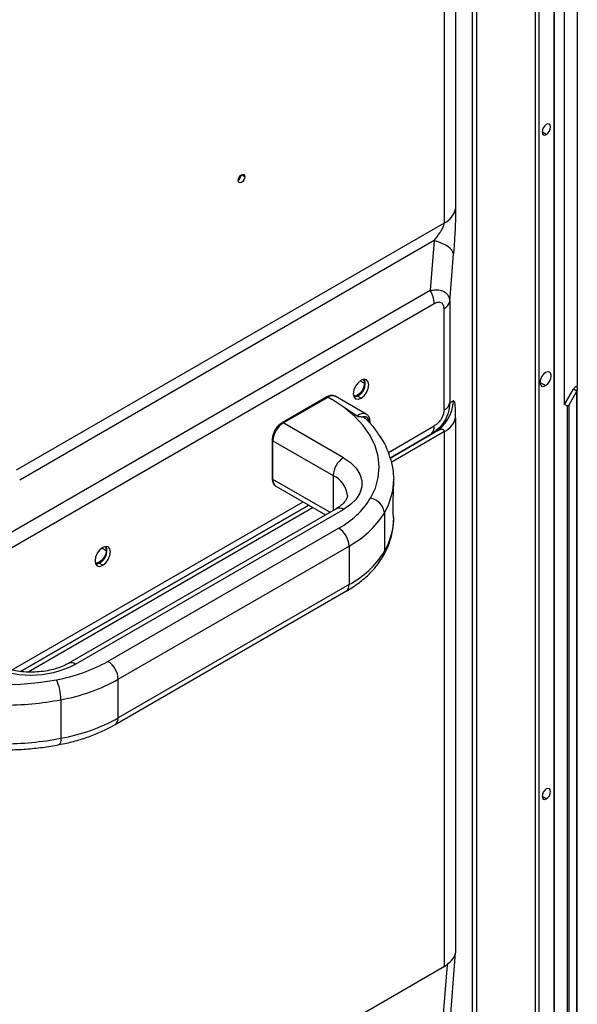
# Model space of a CAD drawing. Header units: millimetres. Extents: x 0 to 1118, y 0 to 864.
# Tile 302 of 304: x 1023 to 1042, y 708 to 742. Entities that reach past the tile are written whole.
import ezdxf

# ---------------------------------------------------------------- set-up
doc = ezdxf.new("R2010")
doc.units = ezdxf.units.MM

msp = doc.modelspace()

# ---------------------------------------------------------------- linework, layer by layer
at = {"color": 8, "linetype": 'Continuous', "lineweight": 25}
for p, q in [((1038.9472, 769.3085), (1038.9472, 665.0053)), ((1038.8027, 664.6614), (1038.8027, 769.1295)), ((1041.3317, 737.837), (1041.1844, 737.922)), ((1031.0109, 736.3907), (1030.8989, 736.4553)), ((1034.965, 729.41), (1035.1109, 729.3258)), ((1041.3081, 729.2459), (1041.1137, 729.3581)), ((1035.9278, 726.9618), (1037.4973, 727.8678)), ((1037.3592, 727.5626), (1035.9862, 726.77)), ((1037.8426, 727.6724), (1036.0217, 726.6212)), ((1034.0385, 726.169), (1034.0385, 724.9775)), ((1033.9272, 724.9132), (1031.9761, 726.0395)), ((1023.0316, 719.5169), (1033.0067, 725.2754)), ((1033.202, 725.1627), (1023.3366, 719.4675)), ((1033.3486, 725.0781), (1023.597, 719.4486)), ((1026.1262, 723.695), (1026.2721, 723.6108)), ((1041.3317, 715.1099), (1041.1844, 715.195))]:
    msp.add_line(p, q, dxfattribs=at)
at = {"color": 7, "linetype": 'Continuous', "lineweight": 25}
for p, q in [((1038.2281, 761.2143), (1038.2281, 735.2923)), ((1037.8426, 734.8151), (1037.8426, 760.7371)), ((1041.6154, 673.2214), (1041.6154, 757.7061)), ((1040.9546, 757.3727), (1040.9546, 672.888)), ((1041.0724, 757.3727), (1041.0724, 672.888)), ((1041.591, 757.6721), (1041.591, 673.1873)), ((1041.9563, 728.6055), (1041.9563, 747.1462)), ((1042.3924, 746.9067), (1042.3924, 729.2446)), ((1023.2083, 726.3669), (1037.8426, 734.8151)), ((1037.4937, 734.2054), (1023.3118, 726.0184)), ((1037.4937, 734.2054), (1037.3592, 732.5085)), ((1038.0261, 732.1237), (1038.1552, 733.7533)), ((997.0899, 709.2616), (1037.3592, 732.5085)), ((1038.0261, 732.1237), (1038.0261, 728.6533)), ((1037.4973, 732.0439), (997.228, 708.797)), ((1037.8334, 728.4147), (1037.8334, 731.8851)), ((1041.9563, 728.6055), (1042.2573, 729.1267)), ((1042.3747, 729.0589), (1042.2573, 729.1267)), ((1042.3406, 729.2147), (1042.3924, 729.2446)), ((1042.3924, 729.1848), (1042.3406, 729.2147)), ((1042.3924, 729.1848), (1042.3924, 729.2446)), ((1042.3924, 729.1848), (1042.3924, 729.1162)), ((1042.3924, 702.2185), (1042.3924, 729.1162)), ((1033.82, 728.8605), (1032.288, 727.9761)), ((1032.3296, 727.972), (1033.8617, 728.8564)), ((1033.8617, 728.8564), (1033.999, 728.7771)), ((1034.8599, 728.2016), (1033.999, 728.7771)), ((1035.1723, 728.2689), (1034.1117, 728.8812)), ((1034.9931, 728.8155), (1034.8752, 728.8835)), ((1042.368, 729.0463), (1042.0977, 728.5783)), ((1042.368, 729.0463), (1042.368, 702.2204)), ((1038.1552, 728.7277), (1038.0261, 728.6533)), ((1042.0506, 728.551), (1041.9563, 728.6055)), ((1042.0506, 728.551), (1042.0506, 702.4036)), ((1042.0977, 728.5783), (1042.0977, 702.3764)), ((1038.2281, 728.1496), (1038.2281, 709.8413)), ((1034.392, 726.7814), (1032.3296, 727.972)), ((1035.3003, 727.9539), (1035.3003, 728.0059)), ((1035.9862, 726.7698), (1037.4937, 727.6401)), ((1037.3592, 727.5626), (1037.4937, 727.6401)), ((1037.3592, 727.5626), (1037.39, 727.584)), ((1037.3846, 727.5809), (1037.5468, 727.7002)), ((1037.8426, 709.3741), (1037.8426, 727.6724)), ((1031.9517, 727.3936), (1031.9517, 726.0735)), ((1031.9761, 727.3596), (1034.0385, 726.169)), ((1031.9761, 726.0395), (1031.9761, 727.3596)), ((1032.0797, 725.8106), (1033.7807, 724.8286)), ((1023.3368, 719.4675), (1033.2021, 725.1626)), ((1034.142, 725.0372), (1024.9732, 719.7442)), ((1025.2232, 719.7194), (1034.392, 725.0125)), ((1035.7904, 724.8925), (1035.7904, 723.5724)), ((1034.2267, 724.3728), (1026.3313, 719.8149)), ((1026.6849, 719.2025), (1034.5803, 723.7604)), ((1034.5803, 723.7604), (1034.5803, 722.4403)), ((1026.1542, 723.1005), (1026.0364, 723.1685)), ((1034.5803, 722.4403), (1026.6849, 717.8824)), ((1026.5813, 717.6535), (1034.4767, 722.2114)), ((1026.6849, 717.8824), (1026.6849, 719.2025)), ((1024.7238, 718.5039), (1024.7238, 717.1839)), ((1038.0275, 707.3096), (1038.2281, 709.8413)), ((1037.8426, 709.3741), (1023.0416, 700.8296)), ((1037.9346, 709.4387), (1037.7794, 707.4791))]:
    msp.add_line(p, q, dxfattribs=at)
at = {"color": 7, "linetype": 'Continuous', "lineweight": 25, "flags": 128}
for points in [[(1041.3317, 738.1772), (1041.2753, 738.1317), (1041.2275, 738.0672), (1041.1956, 737.9936), (1041.1844, 737.9221), (1041.1956, 737.8634), (1041.2275, 737.8267), (1041.2753, 737.8174), (1041.3317, 737.837)], [(1041.3317, 737.837), (1041.3881, 737.8825), (1041.4359, 737.9469), (1041.4678, 738.0206), (1041.479, 738.0921), (1041.4678, 738.1508), (1041.4359, 738.1875), (1041.3881, 738.1968), (1041.3317, 738.1772)], [(1030.787, 736.2614), (1030.7955, 736.3158), (1030.8198, 736.3718), (1030.8561, 736.4208), (1030.8989, 736.4554), (1030.9418, 736.4702), (1030.9781, 736.4632), (1031.0024, 736.4353), (1031.0109, 736.3907)], [(1031.0109, 736.3907), (1031.0024, 736.3363), (1030.9781, 736.2803), (1030.9418, 736.2314), (1030.8989, 736.1968), (1030.8561, 736.1819), (1030.8198, 736.1889), (1030.7955, 736.2169), (1030.787, 736.2614)], [(1038.1552, 733.7533), (1038.1371, 733.8163), (1038.0986, 733.8792), (1038.0403, 733.9413), (1037.9631, 734.0015), (1037.8682, 734.0588), (1037.7572, 734.1125), (1037.6317, 734.1616), (1037.4937, 734.2054)], [(1034.9931, 729.4279), (1034.8916, 729.346), (1034.8056, 729.23), (1034.7481, 729.0974), (1034.7279, 728.9686), (1034.7481, 728.8631), (1034.8056, 728.7969), (1034.8916, 728.7802), (1034.9931, 728.8155)], [(1034.9931, 728.8155), (1035.0945, 728.8974), (1035.1806, 729.0134), (1035.238, 729.1459), (1035.2582, 729.2748), (1035.238, 729.3803), (1035.1806, 729.4464), (1035.0945, 729.4631), (1034.9931, 729.4279)], [(1035.0672, 729.4585), (1035.093, 729.4196), (1035.1109, 729.3258)], [(1041.3081, 729.695), (1041.2337, 729.6349), (1041.1706, 729.5498), (1041.1285, 729.4526), (1041.1137, 729.3582), (1041.1285, 729.2808), (1041.1706, 729.2323), (1041.2337, 729.22), (1041.3081, 729.2459)], [(1041.3081, 729.2459), (1041.3826, 729.3059), (1041.4456, 729.391), (1041.4878, 729.4882), (1041.5026, 729.5827), (1041.4878, 729.6601), (1041.4456, 729.7086), (1041.3826, 729.7208), (1041.3081, 729.695)], [(1035.1109, 729.3258), (1035.093, 729.2113), (1035.0419, 729.0935), (1034.9654, 728.9903), (1034.8752, 728.9175), (1034.785, 728.8862), (1034.7385, 728.8891)], [(1035.3158, 725.3917), (1035.4818, 725.7432), (1035.5811, 726.103), (1035.6125, 726.4669), (1035.5756, 726.8306), (1035.4709, 727.1899), (1035.2995, 727.5405), (1035.0635, 727.8784), (1034.7656, 728.1996), (1034.4094, 728.5004), (1033.999, 728.7771)], [(1034.8752, 728.8835), (1034.7737, 728.8482), (1034.7562, 728.8474)], [(1035.2759, 727.9719), (1035.2719, 728.0254), (1035.2601, 728.0729), (1035.2406, 728.113), (1035.2142, 728.1446), (1035.1815, 728.167), (1035.1433, 728.1795), (1035.1007, 728.1818), (1035.0549, 728.1738)], [(1034.392, 726.7814), (1034.6348, 726.6144), (1034.8236, 726.4255), (1034.9528, 726.2207), (1035.0184, 726.006), (1035.0184, 725.7879), (1034.9528, 725.5732), (1034.8236, 725.3683), (1034.6348, 725.1795), (1034.392, 725.0125)], [(1026.1542, 723.7129), (1026.0528, 723.631), (1025.9667, 723.515), (1025.9092, 723.3825), (1025.8891, 723.2536), (1025.9092, 723.1481), (1025.9667, 723.082), (1026.0528, 723.0652), (1026.1542, 723.1005)], [(1026.1542, 723.1005), (1026.2557, 723.1824), (1026.3417, 723.2984), (1026.3992, 723.431), (1026.4194, 723.5598), (1026.3992, 723.6653), (1026.3417, 723.7315), (1026.2557, 723.7482), (1026.1542, 723.7129)], [(1026.2283, 723.7435), (1026.2541, 723.7046), (1026.2721, 723.6108)], [(1026.2721, 723.6108), (1026.2541, 723.4963), (1026.203, 723.3785), (1026.1266, 723.2754), (1026.0364, 723.2026), (1025.9462, 723.1712), (1025.8996, 723.1741)], [(1026.0364, 723.1685), (1025.9349, 723.1333), (1025.9173, 723.1324)], [(1018.702, 719.9463), (1019.1815, 719.7094), (1019.7024, 719.5037), (1020.2589, 719.3318), (1020.8442, 719.1956), (1021.4516, 719.0966), (1022.0739, 719.0362), (1022.7039, 719.0149), (1023.3342, 719.033), (1023.9575, 719.0903), (1024.5663, 719.1862)], [(1041.3317, 715.4502), (1041.2753, 715.4047), (1041.2275, 715.3402), (1041.1956, 715.2666), (1041.1844, 715.195), (1041.1956, 715.1364), (1041.2275, 715.0996), (1041.2753, 715.0903), (1041.3317, 715.1099)], [(1041.3317, 715.1099), (1041.3881, 715.1554), (1041.4359, 715.2199), (1041.4678, 715.2935), (1041.479, 715.3651), (1041.4678, 715.4237), (1041.4359, 715.4605), (1041.3881, 715.4697), (1041.3317, 715.4502)]]:
    msp.add_lwpolyline(points, dxfattribs=at)
at = {"color": 8, "linetype": 'Continuous', "lineweight": 25, "flags": 128}
msp.add_lwpolyline([(1024.7238, 717.1839), (1024.7208, 717.1095), (1024.7119, 717.0485), (1024.6973, 717.0032), (1024.6777, 716.9754), (1024.6605, 716.9668)], dxfattribs=at)
at = {"color": 7, "linetype": 'Continuous', "lineweight": 25}
for centre, radius, start, end in [((1030.647, 736.4715), 0.2467, 304.61534, 355.39004), ((1037.5347, 735.4581), 0.7129, 295.58972, 346.55077), ((1036.536, 732.0111), 0.9619, 1.9565, 31.14373), ((1037.6794, 732.2066), 0.3565, 295.58972, 346.55077), ((1034.6586, 729.3105), 0.4788, 296.89667, 18.70092), ((1042.4678, 729.0107), 0.2404, 121.95467, 151.14439), ((1036.8292, 728.7893), 1.3274, 300.03477, 357.34119), ((1037.6794, 728.7362), 0.3565, 295.58972, 346.55078), ((1037.5347, 728.3154), 0.7129, 295.58972, 346.55077), ((1032.7437, 727.3247), 0.7684, 122.60548, 177.39452), ((1033.5097, 726.0975), 2.5671, 15.76869, 34.34417), ((1034.8061, 726.1341), 0.7684, 122.60548, 177.39452), ((1033.8121, 726.0667), 2.3005, 329.3071, 359.57201), ((1032.857, 726.9284), 2.8995, 298.18964, 327.99603), ((1035.2312, 724.836), 0.562, 5.76539, 81.33968), ((1033.0584, 726.6), 3.2217, 298.18974, 327.99518), ((1033.8121, 724.7467), 2.3005, 329.3071, 359.57201), ((1033.8127, 723.7255), 0.7684, 2.60548, 57.39452), ((1025.8198, 723.5955), 0.4788, 296.89667, 18.70092), ((1033.0584, 725.2799), 3.2217, 298.18974, 327.99518), ((1023.6911, 722.6601), 3.3158, 242.48054, 297.51946), ((1023.5642, 724.7911), 5.6939, 280.13688, 299.0769), ((1025.9173, 719.1676), 0.7684, 2.60548, 57.39452), ((1023.1412, 718.498), 1.5827, 0.21644, 25.77458), ((1023.6103, 724.7316), 6.3265, 280.13735, 299.07694), ((1022.7427, 728.9601), 10.6421, 269.87513, 280.72862), ((1023.6103, 723.4116), 6.3265, 280.13735, 299.07694), ((1022.7427, 727.64), 10.6421, 269.87513, 280.72862)]:
    msp.add_arc(centre, radius, start, end, dxfattribs=at)
at = {"color": 8, "linetype": 'Continuous', "lineweight": 25}
for centre, radius, start, end in [((1033.8374, 728.8233), 0.0411, 53.70584, 114.9837), ((1034.0082, 728.652), 0.2515, 65.69288, 125.61758), ((1035.0665, 728.0013), 0.2878, 68.41283, 135.87136), ((1032.3054, 727.9402), 0.04, 52.74656, 115.96025), ((1035.2605, 728.0088), 0.0399, 292.73768, 355.95715), ((1037.1474, 727.8379), 0.3511, 313.68762, 4.89007), ((1031.9934, 727.3978), 0.0419, 185.70782, 245.62329), ((1031.9915, 726.0764), 0.04, 184.05987, 247.26027), ((1033.692, 725.4049), 0.839, 5.87363, 65.60974), ((1032.2211, 726.0125), 0.2465, 173.70115, 234.98667), ((1034.2456, 724.8081), 0.2515, 54.38242, 114.30712), ((1035.4777, 723.5691), 0.3127, 330.31441, 0.61173), ((1034.3424, 722.4101), 0.2398, 304.05635, 7.25583), ((1025.0766, 719.5146), 0.2519, 54.40719, 114.02335), ((1026.4345, 717.8578), 0.2516, 305.70681, 5.61961)]:
    msp.add_arc(centre, radius, start, end, dxfattribs=at)
at = {"color": 7, "linetype": 'Continuous', "lineweight": 25}
for points, knots in [([(1038.2281, 735.2923), (1038.2265, 735.1771), (1038.2237, 734.9598), (1038.213, 734.6447), (1038.1975, 734.3605), (1038.1786, 734.0771), (1038.1637, 733.8698), (1038.1552, 733.7533)], [0, 0, 0, 0, 0.2424623, 0.4572036, 0.5942966, 0.7719543, 1, 1, 1, 1]), ([(1037.4937, 734.2054), (1037.5617, 734.2946), (1037.651, 734.4114), (1037.751, 734.5722), (1037.7965, 734.6603), (1037.8268, 734.7291), (1037.8396, 734.7822), (1037.8416, 734.8039), (1037.8426, 734.8151)], [0, 0, 0, 0, 0.5084086, 0.6664034, 0.7880514, 0.9049586, 0.9509298, 1, 1, 1, 1]), ([(1037.3592, 732.5085), (1037.4562, 732.5175), (1037.6426, 732.5348), (1037.8546, 732.465), (1037.9948, 732.3289), (1038.0155, 732.1931), (1038.0261, 732.1237)], [0, 0, 0, 0, 0.265724, 0.5107362, 0.7502655, 1, 1, 1, 1]), ([(1037.8334, 731.8851), (1037.828, 731.9309), (1037.8203, 731.9976), (1037.779, 732.0552), (1037.7263, 732.0926), (1037.6319, 732.1042), (1037.5445, 732.065), (1037.4973, 732.0439)], [0, 0, 0, 0, 0.2507601, 0.3645541, 0.4805866, 0.7194298, 1, 1, 1, 1]), ([(1042.3924, 729.1162), (1042.3912, 729.1071), (1042.389, 729.0887), (1042.3795, 729.0689), (1042.3747, 729.0589)], [0, 0, 0, 0, 0.49671642, 1, 1, 1, 1]), ([(1034.1164, 728.8769), (1034.0842, 728.8914), (1034.0194, 728.9205), (1033.9141, 728.9069), (1033.8492, 728.8749), (1033.82, 728.8605)], [0, 0, 0, 0, 0.3519009, 0.7085723, 1, 1, 1, 1]), ([(1042.3747, 729.0589), (1042.3735, 729.0565), (1042.3714, 729.0523), (1042.369, 729.0481), (1042.368, 729.0463)], [0, 0, 0, 0, 0.55997168, 1, 1, 1, 1]), ([(1038.0261, 728.6533), (1038.0147, 728.541), (1037.9927, 728.3236), (1037.8467, 728.0138), (1037.6344, 727.7467), (1037.4527, 727.6251), (1037.3592, 727.5626)], [0, 0, 0, 0, 0.2593049, 0.5019847, 0.7437804, 1, 1, 1, 1]), ([(1037.8334, 728.4147), (1037.8284, 728.3639), (1037.8212, 728.2902), (1037.781, 728.187), (1037.729, 728.089), (1037.6352, 727.9639), (1037.5458, 727.9016), (1037.4973, 727.8678)], [0, 0, 0, 0, 0.2454824, 0.3558764, 0.4709284, 0.7129372, 1, 1, 1, 1]), ([(1038.2281, 728.1496), (1038.2265, 728.2528), (1038.2237, 728.4436), (1038.2092, 728.6341), (1038.1854, 728.7154), (1038.166, 728.7233), (1038.1552, 728.7277)], [0, 0, 0, 0, 0.260101, 0.4809116, 0.7131258, 1, 1, 1, 1]), ([(1042.0977, 728.5783), (1042.0932, 728.5717), (1042.0874, 728.5633), (1042.0797, 728.5562), (1042.0773, 728.5541), (1042.0746, 728.5521), (1042.0701, 728.5497), (1042.0634, 728.5481), (1042.0565, 728.5483), (1042.0526, 728.5501), (1042.0506, 728.551)], [0, 0, 0, 0, 0.3692949, 0.4751867, 0.5082379, 0.5280247, 0.6434026, 0.7580504, 0.8757496, 1, 1, 1, 1]), ([(1034.8599, 728.2016), (1034.8615, 728.2005), (1034.8649, 728.1983), (1034.8742, 728.1944), (1034.8896, 728.1907), (1034.911, 728.1882), (1034.9485, 728.1857), (1035.0016, 728.1836), (1035.0358, 728.1773), (1035.0549, 728.1738)], [0, 0, 0, 0, 0.02966089, 0.06048605, 0.1307889, 0.21887302, 0.32781313, 0.6255509, 1, 1, 1, 1]), ([(1035.0549, 728.1738), (1035.0773, 728.1672), (1035.1069, 728.1585), (1035.1271, 728.1346), (1035.1319, 728.1288)], [0, 0, 0, 0, 0.75632148, 1, 1, 1, 1]), ([(1035.6244, 727.5424), (1035.5838, 727.6038), (1035.4696, 727.7761), (1035.3021, 727.9712), (1035.1633, 728.0978), (1035.1307, 728.1275)], [0, 0, 0, 0, 0.2972256, 0.8350174, 1, 1, 1, 1]), ([(1035.3003, 728.0059), (1035.2992, 728.031), (1035.2961, 728.0981), (1035.2599, 728.1874), (1035.2119, 728.2536), (1035.1757, 728.2652), (1035.1725, 728.2662)], [0, 0, 0, 0, 0.2280373, 0.6082562, 0.9651498, 1, 1, 1, 1]), ([(1032.288, 727.9761), (1032.2665, 727.9623), (1032.2049, 727.9228), (1032.1114, 727.8268), (1032.0232, 727.6887), (1031.9634, 727.5372), (1031.9556, 727.4412), (1031.9517, 727.3936)], [0, 0, 0, 0, 0.1187357, 0.3398889, 0.5606683, 0.7822244, 1, 1, 1, 1]), ([(1037.8426, 727.6724), (1037.8416, 727.682), (1037.8397, 727.7005), (1037.827, 727.7293), (1037.796, 727.7439), (1037.7484, 727.7472), (1037.6478, 727.7232), (1037.5592, 727.6754), (1037.4937, 727.6401)], [0, 0, 0, 0, 0.049162, 0.0950867, 0.2110851, 0.3376602, 0.5100468, 1, 1, 1, 1]), ([(1035.9802, 726.7951), (1036.0165, 726.671), (1036.0773, 726.4635), (1036.1025, 726.1683), (1036.1126, 726.0496)], [0, 0, 0, 0, 0.5979686, 1, 1, 1, 1]), ([(1031.9517, 726.0735), (1031.9528, 726.0484), (1031.9559, 725.9814), (1031.9922, 725.8923), (1032.0388, 725.8268), (1032.0733, 725.8154), (1032.0749, 725.8148)], [0, 0, 0, 0, 0.2319179, 0.6186071, 0.9815741, 1, 1, 1, 1]), ([(1036.0882, 725.0633), (1036.0888, 725.1269), (1036.09, 725.259), (1036.0985, 725.5016), (1036.1095, 725.7763), (1036.1115, 725.9538), (1036.1126, 726.0496)], [0, 0, 0, 0, 0.21169, 0.4403041, 0.6980216, 1, 1, 1, 1]), ([(1034.5236, 725.489), (1034.5237, 725.4702), (1034.5237, 725.4306), (1034.493, 725.3544), (1034.4242, 725.2551), (1034.3123, 725.1451), (1034.198, 725.0727), (1034.142, 725.0372)], [0, 0, 0, 0, 0.1882502, 0.3979172, 0.5929047, 0.8007347, 1, 1, 1, 1]), ([(1036.1086, 724.7234), (1036.1083, 724.7225), (1036.1068, 724.7175), (1036.0982, 724.7747), (1036.09, 724.8892), (1036.0888, 725.0068), (1036.0882, 725.0633)], [0, 0, 0, 0, 0.07702251, 0.41779816, 0.72006806, 1, 1, 1, 1]), ([(1035.7493, 723.4142), (1035.7843, 723.4784), (1035.8816, 723.6566), (1036.0014, 723.9593), (1036.0853, 724.3203), (1036.1195, 724.5843), (1036.1101, 724.7254), (1036.1087, 724.7459)], [0, 0, 0, 0, 0.1526829, 0.4238359, 0.6914284, 0.9551862, 1, 1, 1, 1]), ([(1034.4767, 722.2114), (1034.5431, 722.2511), (1034.7347, 722.3656), (1035.0227, 722.5746), (1035.3224, 722.8453), (1035.5683, 723.1252), (1035.6918, 723.3224), (1035.7493, 723.4142)], [0, 0, 0, 0, 0.1209185, 0.3486108, 0.5763834, 0.80281, 1, 1, 1, 1]), ([(1024.9732, 719.7442), (1024.9405, 719.7262), (1024.8448, 719.6736), (1024.6562, 719.5957), (1024.4024, 719.5212), (1024.1234, 719.4694), (1023.8292, 719.4432), (1023.5294, 719.4442), (1023.2346, 719.4727), (1022.9552, 719.5271), (1022.7017, 719.6043), (1022.5232, 719.6808), (1022.4346, 719.73), (1022.4091, 719.7442)], [0, 0, 0, 0, 0.0513424, 0.1501399, 0.2500349, 0.3510398, 0.4528617, 0.5551194, 0.6574019, 0.7591696, 0.8600241, 0.9596181, 1, 1, 1, 1]), ([(1024.6604, 716.9668), (1024.7467, 716.9842), (1024.9956, 717.0347), (1025.394, 717.1414), (1025.8437, 717.2963), (1026.2419, 717.4673), (1026.4762, 717.5958), (1026.5813, 717.6535)], [0, 0, 0, 0, 0.1216587, 0.3511433, 0.5812724, 0.8121399, 1, 1, 1, 1]), ([(1019.597, 717.2836), (1019.6044, 717.2808), (1019.7756, 717.2162), (1020.135, 717.1157), (1020.6716, 716.9857), (1021.2277, 716.8892), (1021.7949, 716.8226), (1022.3697, 716.7874), (1022.9474, 716.7834), (1023.523, 716.8114), (1024.0976, 716.8689), (1024.4714, 716.9339), (1024.6604, 716.9668)], [0, 0, 0, 0, 0.0050257, 0.1156803, 0.2261706, 0.3365143, 0.4467433, 0.5568967, 0.6670173, 0.7771496, 0.8873258, 1, 1, 1, 1]), ([(1037.9346, 709.4387), (1038.0087, 709.5051), (1038.1614, 709.6418), (1038.2054, 709.7735), (1038.2281, 709.8413)], [0, 0, 0, 0, 0.4852002, 1, 1, 1, 1]), ([(1037.8426, 709.3741), (1037.8605, 709.385), (1037.8925, 709.4046), (1037.9218, 709.4283), (1037.9346, 709.4387)], [0, 0, 0, 0, 0.5599184, 1, 1, 1, 1])]:
    msp.add_open_spline(points, degree=3, knots=knots, dxfattribs=at)

doc.saveas('drawing.dxf')
